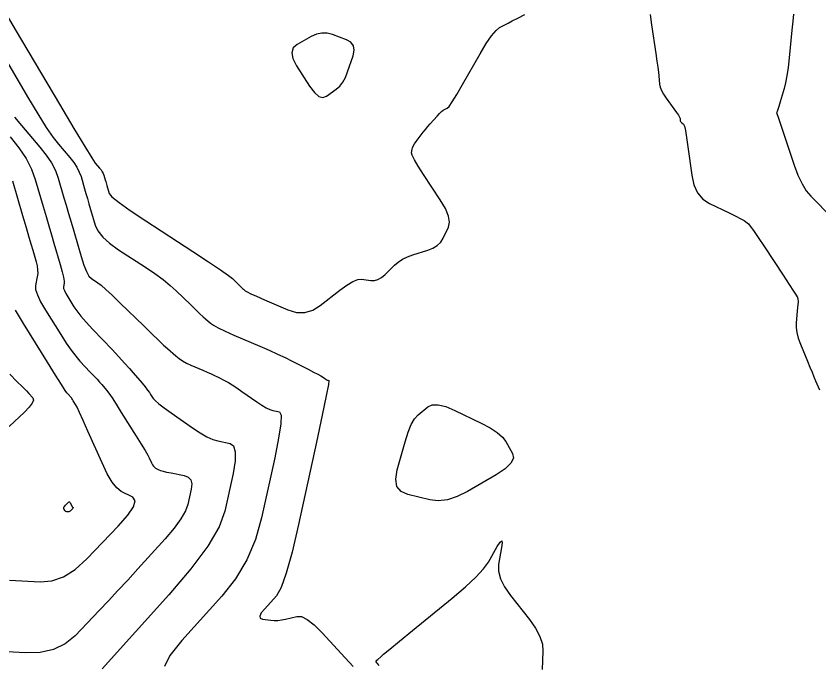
# Model space of a CAD drawing. Extents: x 2082232 to 2083549, y 592624 to 593832.
# Drawn here: x 2082534.3 to 2082618.4, y 593433.1 to 593501.1 of the extents above; entities that cross this region are included whole.
import ezdxf

# ---------------------------------------------------------------- set-up
doc = ezdxf.new("R2010")
doc.units = 0
doc.layers.add('DT_X_Contour_Major', color=7, linetype='Continuous')
doc.layers.add('DT_X_Contour_Minor', color=7, linetype='Continuous')

msp = doc.modelspace()

# ---------------------------------------------------------------- linework, layer by layer
at = {"layer": 'DT_X_Contour_Major'}
for points in [[(2082615.712, 593501.254), (2082615.654, 593500.537), (2082615.563, 593499.576), (2082615.28, 593496.685), (2082615.167, 593495.67), (2082615.04, 593494.796), (2082614.899, 593494.061), (2082614.744, 593493.466), (2082614.313, 593492.065), (2082614.17, 593491.604), (2082614.067, 593491.271), (2082614.002, 593491.066), (2082613.977, 593490.989), (2082613.961, 593490.954), (2082613.957, 593490.938), (2082613.958, 593490.915), (2082613.964, 593490.886), (2082613.974, 593490.851), (2082614.008, 593490.749), (2082614.066, 593490.575), (2082614.458, 593489.412), (2082615.8, 593485.423), (2082616.192, 593484.376), (2082616.614, 593483.487), (2082617.064, 593482.755), (2082617.543, 593482.181), (2082619.782, 593479.929)], [(2082533.879, 593483.791), (2082534.944, 593480.151), (2082535.31, 593478.9), (2082535.609, 593477.878), (2082535.841, 593477.084), (2082536.006, 593476.519), (2082536.356, 593475.317), (2082536.462, 593474.88), (2082536.518, 593474.471), (2082536.524, 593474.09), (2082536.479, 593473.737), (2082536.292, 593472.834), (2082536.305, 593472.418), (2082536.485, 593471.847), (2082536.831, 593471.121), (2082537.343, 593470.239), (2082538.931, 593467.683), (2082539.503, 593466.79), (2082540.029, 593466.028), (2082540.508, 593465.399), (2082540.941, 593464.901), (2082542.034, 593463.748), (2082542.417, 593463.342), (2082542.744, 593462.988), (2082543.015, 593462.685), (2082543.231, 593462.434), (2082543.734, 593461.834), (2082543.972, 593461.52), (2082544.31, 593461.03), (2082544.747, 593460.362), (2082545.284, 593459.517), (2082546.85, 593457.027), (2082547.375, 593456.185), (2082547.775, 593455.525), (2082548.052, 593455.048), (2082548.204, 593454.754), (2082548.443, 593454.212), (2082548.538, 593454.027), (2082548.642, 593453.875), (2082548.756, 593453.758), (2082548.879, 593453.675), (2082549.221, 593453.5), (2082549.397, 593453.43), (2082549.669, 593453.351), (2082550.036, 593453.263), (2082550.5, 593453.166), (2082551.863, 593452.896), (2082552.293, 593452.731), (2082552.563, 593452.441), (2082552.673, 593452.024), (2082552.621, 593451.481), (2082552.27, 593449.865), (2082552.021, 593449.186), (2082551.538, 593448.361), (2082550.82, 593447.391), (2082549.867, 593446.275), (2082547.014, 593443.105), (2082545.959, 593441.941), (2082544.934, 593440.826), (2082543.938, 593439.761), (2082542.973, 593438.746), (2082540.437, 593436.104), (2082539.396, 593435.249), (2082538.177, 593434.665), (2082536.779, 593434.352), (2082535.202, 593434.31), (2082530.758, 593434.56)]]:
    msp.add_lwpolyline(points, dxfattribs=at)
at = {"layer": 'DT_X_Contour_Minor'}
for points in [[(2082532.773, 593502.035), (2082534.267, 593499.505), (2082538.812, 593491.821), (2082540.325, 593489.275), (2082541.454, 593487.4), (2082542.199, 593486.197), (2082542.561, 593485.664), (2082543.014, 593485.139), (2082543.169, 593484.944), (2082543.295, 593484.753), (2082543.391, 593484.567), (2082543.459, 593484.386), (2082543.599, 593483.907), (2082543.653, 593483.721), (2082543.773, 593483.31), (2082544.017, 593482.471), (2082544.307, 593482.119), (2082545.043, 593481.522), (2082546.226, 593480.68), (2082547.854, 593479.595), (2082552.789, 593476.375), (2082554.436, 593475.293), (2082555.673, 593474.46), (2082556.501, 593473.876), (2082556.92, 593473.543), (2082557.492, 593472.986), (2082557.689, 593472.794), (2082557.852, 593472.639), (2082557.98, 593472.519), (2082558.072, 593472.435), (2082558.274, 593472.257), (2082558.456, 593472.149), (2082558.849, 593471.959), (2082559.455, 593471.687), (2082560.273, 593471.332), (2082562.736, 593470.276), (2082563.641, 593470.006), (2082564.508, 593469.988), (2082565.338, 593470.223), (2082566.13, 593470.709), (2082568.191, 593472.342), (2082568.913, 593472.872), (2082569.534, 593473.237), (2082570.053, 593473.437), (2082570.47, 593473.472), (2082571.448, 593473.346), (2082571.815, 593473.349), (2082572.182, 593473.455), (2082572.55, 593473.663), (2082572.919, 593473.974), (2082573.903, 593474.938), (2082574.3, 593475.277), (2082574.752, 593475.572), (2082575.26, 593475.823), (2082575.823, 593476.03), (2082577.399, 593476.522), (2082577.943, 593476.738), (2082578.393, 593477.019), (2082578.75, 593477.364), (2082579.012, 593477.773), (2082579.585, 593478.95), (2082579.692, 593479.459), (2082579.581, 593480.106), (2082579.253, 593480.891), (2082578.707, 593481.812), (2082576.963, 593484.453), (2082576.394, 593485.337), (2082575.993, 593486.009), (2082575.761, 593486.47), (2082575.697, 593486.719), (2082575.753, 593487.1), (2082575.796, 593487.259), (2082575.883, 593487.448), (2082576.014, 593487.669), (2082576.19, 593487.921), (2082576.718, 593488.634), (2082576.926, 593488.906), (2082577.152, 593489.187), (2082577.397, 593489.477), (2082577.66, 593489.776), (2082578.388, 593490.585), (2082578.641, 593490.857), (2082578.853, 593491.063), (2082579.024, 593491.205), (2082579.154, 593491.283), (2082579.445, 593491.404), (2082579.627, 593491.594), (2082579.955, 593492.073), (2082580.428, 593492.842), (2082581.046, 593493.9), (2082582.888, 593497.108), (2082583.534, 593498.182), (2082584.09, 593499), (2082584.556, 593499.562), (2082584.931, 593499.867), (2082585.814, 593500.337), (2082586.232, 593500.556), (2082586.822, 593500.861), (2082587.586, 593501.251)], [(2082600.689, 593501.246), (2082600.851, 593500.148), (2082601.296, 593497.131), (2082601.408, 593496.354), (2082601.498, 593495.707), (2082601.564, 593495.19), (2082601.607, 593494.803), (2082601.69, 593493.947), (2082601.756, 593493.613), (2082601.892, 593493.254), (2082602.097, 593492.87), (2082602.372, 593492.46), (2082603.198, 593491.334), (2082603.469, 593490.955), (2082603.665, 593490.665), (2082603.785, 593490.463), (2082603.829, 593490.349), (2082603.844, 593490.162), (2082603.858, 593490.092), (2082603.89, 593490.025), (2082603.938, 593489.959), (2082604.004, 593489.894), (2082604.201, 593489.724), (2082604.285, 593489.529), (2082604.388, 593489.072), (2082604.51, 593488.351), (2082604.651, 593487.368), (2082605.054, 593484.397), (2082605.283, 593483.376), (2082605.669, 593482.54), (2082606.211, 593481.889), (2082606.91, 593481.423), (2082608.982, 593480.429), (2082609.674, 593480.091), (2082610.198, 593479.825), (2082610.554, 593479.63), (2082610.74, 593479.506), (2082611.014, 593479.271), (2082611.195, 593479.054), (2082611.532, 593478.582), (2082612.027, 593477.855), (2082612.678, 593476.871), (2082614.623, 593473.908), (2082615.263, 593472.933), (2082615.723, 593472.232), (2082616.004, 593471.803), (2082616.105, 593471.647), (2082616.135, 593471.595), (2082616.146, 593471.568), (2082616.156, 593471.527), (2082616.166, 593471.47), (2082616.174, 593471.399), (2082616.196, 593471.189), (2082616.198, 593471.063), (2082616.185, 593470.844), (2082616.159, 593470.531), (2082616.119, 593470.124), (2082615.994, 593468.915), (2082615.987, 593468.435), (2082616.061, 593467.902), (2082616.214, 593467.316), (2082616.448, 593466.676), (2082617.179, 593464.899), (2082617.438, 593464.271), (2082617.665, 593463.718), (2082617.862, 593463.241), (2082618.028, 593462.84), (2082618.43, 593461.871)], [(2082567.813, 593493.412), (2082568.171, 593493.734), (2082568.488, 593494.144), (2082568.764, 593494.643), (2082568.999, 593495.23), (2082569.569, 593496.912), (2082569.687, 593497.49), (2082569.611, 593497.961), (2082569.344, 593498.326), (2082568.883, 593498.584), (2082567.398, 593499.132), (2082566.842, 593499.273), (2082566.288, 593499.285), (2082565.734, 593499.169), (2082565.182, 593498.923), (2082563.712, 593498.097), (2082563.294, 593497.726), (2082563.143, 593497.23), (2082563.258, 593496.611), (2082563.64, 593495.868), (2082565.014, 593493.722), (2082565.512, 593493.053), (2082565.976, 593492.654), (2082566.406, 593492.527), (2082566.802, 593492.67), (2082567.813, 593493.412)], [(2082532.342, 593497.87), (2082535.452, 593492.613), (2082536.529, 593490.822), (2082537.427, 593489.394), (2082538.145, 593488.328), (2082538.685, 593487.625), (2082539.885, 593486.233), (2082540.296, 593485.717), (2082540.63, 593485.212), (2082540.885, 593484.719), (2082541.064, 593484.237), (2082541.435, 593482.968), (2082541.579, 593482.475), (2082541.733, 593481.948), (2082541.897, 593481.388), (2082542.07, 593480.794), (2082542.544, 593479.164), (2082542.831, 593478.543), (2082543.337, 593477.904), (2082544.06, 593477.247), (2082545.002, 593476.57), (2082547.805, 593474.742), (2082548.796, 593474.073), (2082549.666, 593473.437), (2082550.415, 593472.834), (2082551.044, 593472.264), (2082552.559, 593470.787), (2082553.082, 593470.281), (2082553.512, 593469.868), (2082553.85, 593469.551), (2082554.097, 593469.327), (2082554.631, 593468.857), (2082554.934, 593468.648), (2082555.442, 593468.373), (2082556.156, 593468.033), (2082557.075, 593467.628), (2082559.799, 593466.46), (2082560.774, 593466.036), (2082561.655, 593465.639), (2082562.441, 593465.268), (2082563.134, 593464.925), (2082564.856, 593464.045), (2082565.433, 593463.747), (2082565.875, 593463.514), (2082566.181, 593463.346), (2082566.35, 593463.243), (2082566.62, 593463.053), (2082566.715, 593462.99), (2082566.795, 593462.942), (2082566.862, 593462.91), (2082566.915, 593462.893), (2082567.037, 593462.868), (2082566.989, 593462.457), (2082566.755, 593461.239), (2082566.333, 593459.216), (2082565.724, 593456.387), (2082563.851, 593447.769), (2082563.179, 593444.878), (2082562.569, 593442.668), (2082562.02, 593441.139), (2082561.532, 593440.29), (2082560.313, 593438.936), (2082559.955, 593438.486), (2082559.795, 593438.152), (2082559.833, 593437.935), (2082560.068, 593437.834), (2082560.96, 593437.718), (2082561.307, 593437.694), (2082561.68, 593437.707), (2082562.077, 593437.757), (2082562.5, 593437.845), (2082563.662, 593438.129), (2082564.157, 593438.1), (2082564.768, 593437.8), (2082565.498, 593437.229), (2082566.344, 593436.387), (2082568.758, 593433.779), (2082569.583, 593432.882)], [(2082534.091, 593490.46), (2082534.809, 593489.586), (2082536.756, 593487.327), (2082537.423, 593486.489), (2082537.964, 593485.67), (2082538.38, 593484.87), (2082538.669, 593484.088), (2082539.271, 593482.029), (2082539.505, 593481.229), (2082539.755, 593480.375), (2082540.02, 593479.465), (2082540.301, 593478.501), (2082541.071, 593475.857), (2082541.355, 593474.968), (2082541.63, 593474.287), (2082541.895, 593473.813), (2082542.151, 593473.546), (2082542.821, 593473.109), (2082543.156, 593472.853), (2082543.658, 593472.414), (2082544.329, 593471.791), (2082545.167, 593470.984), (2082547.627, 593468.589), (2082548.474, 593467.767), (2082549.172, 593467.098), (2082549.721, 593466.582), (2082550.121, 593466.22), (2082550.988, 593465.456), (2082551.331, 593465.181), (2082551.711, 593464.926), (2082552.127, 593464.693), (2082552.58, 593464.48), (2082553.836, 593463.942), (2082554.285, 593463.746), (2082554.691, 593463.563), (2082555.054, 593463.392), (2082555.373, 593463.234), (2082556.167, 593462.828), (2082556.5, 593462.644), (2082556.904, 593462.397), (2082557.378, 593462.085), (2082557.923, 593461.71), (2082559.47, 593460.626), (2082560.011, 593460.263), (2082560.472, 593459.989), (2082560.854, 593459.804), (2082561.156, 593459.708), (2082561.856, 593459.569), (2082562.022, 593459.229), (2082561.993, 593458.312), (2082561.772, 593456.82), (2082561.356, 593454.752), (2082559.991, 593448.468), (2082559.346, 593446.187), (2082558.435, 593444.058), (2082557.258, 593442.08), (2082555.815, 593440.253), (2082551.613, 593435.583), (2082550.378, 593434.033), (2082549.826, 593432.882)], [(2082533.627, 593488.421), (2082534.55, 593487.262), (2082535.299, 593486.128), (2082535.874, 593485.021), (2082536.274, 593483.939), (2082537.108, 593481.09), (2082537.412, 593480.049), (2082537.7, 593479.066), (2082537.97, 593478.138), (2082538.224, 593477.268), (2082538.878, 593475.021), (2082539.089, 593474.267), (2082539.232, 593473.689), (2082539.306, 593473.287), (2082539.312, 593473.061), (2082539.236, 593472.693), (2082539.241, 593472.524), (2082539.315, 593472.291), (2082539.455, 593471.996), (2082539.664, 593471.637), (2082540.31, 593470.597), (2082540.616, 593470.156), (2082541.051, 593469.613), (2082541.615, 593468.969), (2082542.306, 593468.223), (2082544.323, 593466.098), (2082545.027, 593465.348), (2082545.63, 593464.695), (2082546.131, 593464.136), (2082546.53, 593463.674), (2082547.456, 593462.567), (2082547.773, 593462.183), (2082548.029, 593461.862), (2082548.224, 593461.603), (2082548.359, 593461.406), (2082548.636, 593460.966), (2082548.832, 593460.748), (2082549.211, 593460.424), (2082549.775, 593459.994), (2082550.522, 593459.458), (2082552.76, 593457.889), (2082553.555, 593457.363), (2082554.259, 593456.959), (2082554.873, 593456.679), (2082555.397, 593456.523), (2082556.675, 593456.269), (2082557.054, 593456.001), (2082557.232, 593455.386), (2082557.211, 593454.424), (2082556.989, 593453.116), (2082556.13, 593449.166), (2082555.522, 593447.507), (2082554.34, 593445.492), (2082552.585, 593443.12), (2082550.257, 593440.393), (2082543.285, 593432.645)], [(2082544.944, 593447.589), (2082545.964, 593448.74), (2082546.563, 593449.629), (2082546.741, 593450.255), (2082546.497, 593450.619), (2082545.284, 593451.239), (2082544.817, 593451.599), (2082544.325, 593452.214), (2082543.808, 593453.085), (2082543.266, 593454.211), (2082541.788, 593457.554), (2082541.292, 593458.669), (2082540.911, 593459.507), (2082540.646, 593460.068), (2082540.497, 593460.352), (2082540.253, 593460.74), (2082540.169, 593460.871), (2082540.101, 593460.975), (2082540.048, 593461.052), (2082540.011, 593461.101), (2082539.933, 593461.194), (2082539.899, 593461.233), (2082539.857, 593461.281), (2082539.806, 593461.336), (2082539.746, 593461.399), (2082539.576, 593461.579), (2082539.402, 593461.829), (2082539.006, 593462.443), (2082538.389, 593463.423), (2082537.551, 593464.768), (2082535.022, 593468.842), (2082534.206, 593470.245)], [(2082533.595, 593463.508), (2082534.347, 593462.768), (2082534.929, 593462.188), (2082535.342, 593461.77), (2082535.585, 593461.512), (2082536.009, 593461.038), (2082536.074, 593460.812), (2082535.949, 593460.489), (2082535.636, 593460.069), (2082535.133, 593459.553), (2082533.541, 593458.046)], [(2082575.016, 593456.427), (2082575.331, 593457.427), (2082575.665, 593458.231), (2082576.017, 593458.839), (2082576.388, 593459.252), (2082577.401, 593460.09), (2082577.863, 593460.303), (2082578.488, 593460.313), (2082579.276, 593460.12), (2082580.228, 593459.723), (2082582.984, 593458.395), (2082583.921, 593457.901), (2082584.666, 593457.414), (2082585.219, 593456.934), (2082585.579, 593456.462), (2082586.284, 593455.212), (2082586.375, 593454.721), (2082586.119, 593454.184), (2082585.517, 593453.601), (2082584.568, 593452.972), (2082581.575, 593451.236), (2082580.485, 593450.691), (2082579.461, 593450.361), (2082578.501, 593450.246), (2082577.607, 593450.344), (2082575.311, 593450.892), (2082574.595, 593451.209), (2082574.172, 593451.749), (2082574.04, 593452.512), (2082574.2, 593453.498), (2082575.016, 593456.427)], [(2082539.757, 593450.101), (2082539.808, 593450.134), (2082539.856, 593450.131), (2082539.9, 593450.094), (2082539.942, 593450.021), (2082540.048, 593449.781), (2082540.086, 593449.701), (2082540.119, 593449.64), (2082540.149, 593449.599), (2082540.174, 593449.577), (2082540.236, 593449.546), (2082540.249, 593449.527), (2082540.24, 593449.495), (2082540.209, 593449.449), (2082540.157, 593449.39), (2082539.988, 593449.215), (2082539.925, 593449.158), (2082539.863, 593449.118), (2082539.8, 593449.096), (2082539.738, 593449.091), (2082539.573, 593449.1), (2082539.515, 593449.109), (2082539.465, 593449.129), (2082539.423, 593449.16), (2082539.39, 593449.203), (2082539.312, 593449.33), (2082539.286, 593449.374), (2082539.268, 593449.411), (2082539.257, 593449.441), (2082539.253, 593449.463), (2082539.254, 593449.513), (2082539.259, 593449.535), (2082539.274, 593449.565), (2082539.298, 593449.602), (2082539.331, 593449.646), (2082539.434, 593449.773), (2082539.474, 593449.821), (2082539.518, 593449.87), (2082539.565, 593449.919), (2082539.616, 593449.968), (2082539.757, 593450.101)], [(2082533.555, 593441.921), (2082536.78, 593441.739), (2082537.992, 593441.84), (2082539.209, 593442.278), (2082540.432, 593443.054), (2082541.661, 593444.168), (2082544.944, 593447.589)], [(2082572.295, 593432.964), (2082572.127, 593433.176), (2082572.052, 593433.267), (2082571.977, 593433.348), (2082571.967, 593433.387), (2082571.993, 593433.446), (2082572.056, 593433.523), (2082572.155, 593433.618), (2082572.466, 593433.898), (2082572.763, 593434.149), (2082573.418, 593434.691), (2082574.432, 593435.523), (2082575.805, 593436.647), (2082579.945, 593440.031), (2082581.347, 593441.219), (2082582.449, 593442.244), (2082583.249, 593443.106), (2082583.748, 593443.804), (2082584.679, 593445.451), (2082584.969, 593445.908), (2082585.142, 593446.042), (2082585.197, 593445.855), (2082585.135, 593445.346), (2082584.812, 593443.559), (2082584.799, 593442.854), (2082585.003, 593442.08), (2082585.424, 593441.237), (2082586.062, 593440.325), (2082588.052, 593437.799), (2082588.7, 593436.881), (2082589.152, 593436.021), (2082589.409, 593435.218), (2082589.469, 593434.473), (2082589.37, 593432.564)]]:
    msp.add_lwpolyline(points, dxfattribs=at)

doc.saveas('drawing.dxf')
